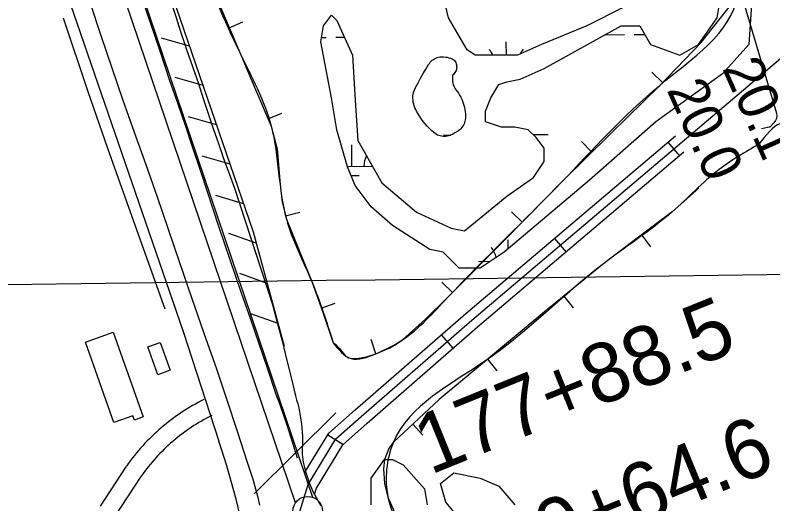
# Model space of a CAD drawing. Extents: x 3598634 to 3636690, y 517270 to 542944.
# Drawn here: x 3629242 to 3630516, y 528613 to 529435 of the extents above; entities that cross this region are included whole.
import ezdxf

# ---------------------------------------------------------------- set-up
doc = ezdxf.new("R2010")
doc.units = 0
for name, color, linetype in [('V-BLDG-OTLN', 7, 'Continuous'), ('V-BORW-LINE', 7, 'Continuous'), ('V-FLOD-BASE', 7, 'Continuous'), ('V-GRID-MAJR', 7, 'Continuous'), ('V-LEVE-TOET', 7, 'Continuous'), ('V-RIVR-RANG', 7, 'Continuous'), ('V-ROAD-CNTR', 7, 'Continuous'), ('V-RRAP-FSHR', 7, 'Continuous'), ('V-SURV-IDEN', 7, 'Continuous'), ('V-SURV-LINE', 7, 'Continuous'), ('V-TOPO-MINR', 7, 'Continuous'), ('V-TOPO-SHOR', 7, 'Continuous'), ('V-UTIL-LINE', 7, 'Continuous'), ('V-WETL-SWMP', 7, 'Continuous')]:
    doc.layers.add(name, color=color, linetype=linetype)

msp = doc.modelspace()

# ---------------------------------------------------------------- linework, layer by layer
at = {"layer": 'V-BLDG-OTLN'}
for points in [[(3629406.6, 528901.4), (3629457.2, 528758.9), (3629442.5, 528753.7), (3629440, 528760.9), (3629407.9, 528749.5), (3629359.9, 528884.8)], [(3629481.9, 528830), (3629465, 528876.8), (3629485.9, 528884.2), (3629502.7, 528837.5)]]:
    msp.add_lwpolyline(points, close=True, dxfattribs=at)
at = {"layer": 'V-BORW-LINE'}
for p, q in [((3629601.9, 529413.5), (3629624.9, 529423.2)), ((3630330.8, 529321.4), (3630312.9, 529338.8)), ((3629667.2, 529260.2), (3629690.2, 529270)), ((3630212.2, 529204.4), (3630194.7, 529222.2)), ((3629696.7, 529097.1), (3629720.9, 529103.3)), ((3630094.5, 529086.5), (3630076.8, 529104.1)), ((3630295.5, 529065.2), (3630310.5, 529045.2)), ((3629977.5, 528968), (3629959.7, 528985.5)), ((3630164.7, 528962.1), (3630180.6, 528942.7)), ((3629756.8, 528941.8), (3629780.3, 528950.2)), ((3629848.4, 528865.1), (3629840.6, 528888.9)), ((3630036.3, 528855.9), (3630052.3, 528836.7)), ((3629910.6, 528746.7), (3629927.7, 528728.4))]:
    msp.add_line(p, q, dxfattribs=at)
for points in [[(3629450.1, 529996), (3629445.9, 529986.1), (3629442.5, 529968.1), (3629444.1, 529940.8), (3629449.7, 529913.9), (3629468.3, 529835.5), (3629488.3, 529757.4), (3629516.6, 529648.1), (3629549.9, 529540.4), (3629584, 529455.7), (3629619.6, 529371.6), (3629646.1, 529309.8), (3629672.5, 529247.9), (3629682.4, 529209.9), (3629687.4, 529150), (3629690.8, 529120.3), (3629698.1, 529091.6), (3629719.5, 529039.1), (3629740.8, 528986.5), (3629759.2, 528935.1), (3629776.9, 528883.5)], [(3629776.9, 528883.5), (3629780.9, 528881.3), (3629787.1, 528874.8), (3629796.1, 528863.3), (3629801, 528859.1), (3629806.6, 528857.3), (3629816.8, 528857.5), (3629832.9, 528860), (3629848.5, 528865.2), (3629871.9, 528875.2), (3629883, 528881.1), (3629893.2, 528888.5), (3629932, 528923.4), (3629969.3, 528959.7), (3630065.3, 529057), (3630161.5, 529154.2), (3630243.7, 529235.5), (3630326.2, 529316.6), (3630395.8, 529388.4), (3630457.5, 529466.9)], [(3630392.1, 529144.1), (3630386.7, 529139.3), (3630347.2, 529104), (3630288, 529059.6), (3630229.1, 529014.8), (3630131.7, 528935.1), (3630034.9, 528854.7), (3629955.2, 528788.3), (3629878, 528716.3), (3629870.8, 528706.9), (3629863.3, 528687.5), (3629861.3, 528671.4), (3629863, 528646.8), (3629869, 528623.8), (3629888.8, 528578.8), (3629907.8, 528533.1), (3629935.4, 528445.3), (3629950.1, 528397.7)]]:
    msp.add_lwpolyline(points, dxfattribs=at)
for points in [[(3629776.9, 528883.5), (3629740.8, 528986.5), (3629698.1, 529091.6), (3629672.5, 529247.9), (3629619.6, 529371.6), (3629549.9, 529540.4), (3629488.3, 529757.4), (3629449.7, 529913.9), (3629450.1, 529996), (3629570.9, 530100), (3629762.3, 530199), (3629977.2, 530367.5), (3630087.8, 530262.9), (3630188.5, 530097.4), (3630286.2, 529887.8), (3630372.5, 529707.9), (3630448.9, 529551.8), (3630457.5, 529466.9), (3630326.2, 529316.6), (3630161.5, 529154.2), (3629969.3, 528959.7), (3629893.2, 528888.5), (3629848.5, 528865.2), (3629806.6, 528857.3), (3629776.9, 528883.5)], [(3630492.8, 529217.4), (3630529.1, 529252.2), (3630611.1, 529176.1), (3630701.2, 528998.9), (3630783.6, 528822.7), (3630808.3, 528717.1), (3630775.6, 528649.4), (3630649.2, 528539.7), (3630520.9, 528456.4), (3630352.3, 528348.3), (3630181.4, 528227.1), (3630070.5, 528177), (3630005.7, 528206.7), (3629962.6, 528357.3), (3629907.8, 528533.1), (3629869, 528623.8), (3629878, 528716.3), (3630034.9, 528854.7), (3630229.1, 529014.8), (3630347.2, 529104), (3630425.9, 529174.9), (3630492.8, 529217.4)]]:
    msp.add_spline(points, degree=3, dxfattribs=at)
at = {"layer": 'V-FLOD-BASE'}
for points in [[(3629236.1, 530100.9), (3629241.8, 530086.6), (3629247.2, 530072.1), (3629266.3, 530016.7), (3629285.2, 529961.2), (3629303.7, 529905.6), (3629319.1, 529859.1), (3629334.7, 529812.6), (3629350.6, 529766.2), (3629366.7, 529720), (3629379.8, 529680.3), (3629393.1, 529640.8), (3629406.6, 529601.3), (3629420.4, 529561.9), (3629434.3, 529522.5), (3629451.4, 529473.2), (3629468.4, 529423.8), (3629485.1, 529374.4), (3629501.6, 529324.8), (3629514.7, 529287.2), (3629527.6, 529249.6), (3629540.3, 529211.9), (3629552.8, 529174.1), (3629565.1, 529136.2)], [(3629565.1, 529136.2), (3629583.8, 529080), (3629602.8, 529023.8), (3629622, 528967.7), (3629637, 528925.2), (3629651.7, 528882.7), (3629666.2, 528840.1), (3629680.5, 528797.5), (3629687, 528779.7), (3629693.3, 528761.9), (3629699.3, 528744), (3629705.2, 528726), (3629710.8, 528708), (3629716.2, 528689.9)]]:
    msp.add_lwpolyline(points, dxfattribs=at)
at = {"layer": 'V-GRID-MAJR'}
for points in [[(3629245.8, 522922.6), (3629187.6, 528981.4), (3629129.4, 535042.1), (3629071.3, 541102.9), (3629071.2, 541104.8)], [(3602797.9, 528737.7), (3608075.8, 528784.9), (3613353.8, 528832.9), (3618631.7, 528881.6), (3623909.7, 528931.1), (3629187.6, 528981.4), (3634465.5, 529032.5), (3634465.6, 529032.5)]]:
    msp.add_spline(points, degree=3, dxfattribs=at)
at = {"layer": 'V-LEVE-TOET'}
msp.add_line((3629645.7, 528641.6), (3629642.7, 528651.8), dxfattribs=at)
for points in [[(3629502.2, 529463), (3629511.3, 529434.1), (3629520.6, 529405.4), (3629530.2, 529376.7), (3629540.1, 529348.2), (3629550.2, 529319.7), (3629558.2, 529294.3), (3629566.5, 529269), (3629574.9, 529243.8), (3629583.6, 529218.6), (3629592.5, 529193.5), (3629601.6, 529168.5), (3629610.9, 529143.6), (3629674.7, 528948.2), (3629682.8, 528917.6), (3629690.7, 528886.9), (3629698.4, 528856.1), (3629705.9, 528825.3), (3629713.2, 528794.4), (3629715.3, 528787.7), (3629717.1, 528781), (3629718.8, 528774.3), (3629720.2, 528767.5), (3629721.5, 528760.6), (3629722.6, 528753.8), (3629723.5, 528746.9), (3629724.2, 528740), (3629724.7, 528733.1), (3629725, 528726.1), (3629725.1, 528719.2), (3629725, 528712.3), (3629724.7, 528705.4), (3629724.7, 528700.9), (3629724.8, 528696.4), (3629725.1, 528691.9), (3629725.6, 528687.4), (3629726.3, 528682.9), (3629727.2, 528678.5), (3629728.3, 528674.1), (3629729.6, 528669.8), (3629731, 528665.5), (3629734.2, 528655.2), (3629736.1, 528649.8), (3629738.2, 528644.4), (3629740.5, 528639.1), (3629742.8, 528633.8), (3629745.3, 528628.6), (3629748, 528623.5), (3629750.7, 528618.4), (3629753.6, 528613.4), (3629756.2, 528609.7)], [(3629642.7, 528651.8), (3629639.5, 528662), (3629636.2, 528672.1), (3629632.6, 528682.2), (3629615.6, 528734.6), (3629598.5, 528787), (3629581.1, 528839.4), (3629559.9, 528899.4), (3629539, 528959.5), (3629518.4, 529019.8), (3629499.8, 529074.2), (3629481, 529128.6), (3629461.9, 529182.9), (3629442.5, 529237.1), (3629423.7, 529291.3), (3629405.1, 529345.6), (3629386.7, 529399.9), (3629368.6, 529454.4)], [(3629653.4, 528610.6), (3629651, 528621), (3629648.5, 528631.3), (3629645.7, 528641.6)]]:
    msp.add_lwpolyline(points, dxfattribs=at)
at = {"layer": 'V-ROAD-CNTR'}
for p, q in [((3630339.8, 529220.9), (3630359.2, 529198)), ((3630149.1, 529059.2), (3630168.5, 529036.3)), ((3629958.7, 528896.9), (3629978.4, 528874.3)), ((3629767.7, 528728.7), (3629793.3, 528713.2))]:
    msp.add_line(p, q, dxfattribs=at)
for points in [[(3629150.4, 529986.9), (3629524.4, 528902.9), (3629584.3, 528718.4)], [(3629641.2, 528465.7), (3629660.8, 528474.2), (3629685.9, 528496.5), (3629698.3, 528529.5), (3629715.7, 528583.7), (3629734.7, 528645.4), (3629781.2, 528722.1), (3629823.8, 528759.5), (3630010, 528921.7), (3630562.8, 529390.1)], [(3629728.8, 528664.7), (3629769.5, 528731.8), (3629814, 528770.8), (3630000.2, 528933.1), (3630352.7, 529231.7)], [(3629745.1, 528628.3), (3629748.5, 528639.2), (3629792.8, 528712.3), (3629833.7, 528748.2), (3630019.8, 528910.3), (3630366.9, 529204.5)], [(3629559.3, 528788.1), (3629554.5, 528785.8), (3629549.8, 528783.2), (3629545, 528780.7), (3629540.3, 528778), (3629535.7, 528775.3), (3629531.1, 528772.5), (3629526.5, 528769.6), (3629522, 528766.7), (3629517.5, 528763.6), (3629513, 528760.6), (3629508.7, 528757.4), (3629504.3, 528754.2), (3629500, 528750.9), (3629495.8, 528747.6), (3629491.6, 528744.1), (3629487.5, 528740.7), (3629483.4, 528737.1), (3629479.4, 528733.5), (3629475.4, 528729.9), (3629471.5, 528726.1), (3629467.7, 528722.3), (3629463.9, 528718.5), (3629460.2, 528714.6), (3629456.5, 528710.6), (3629452.9, 528706.6), (3629449.4, 528702.5), (3629445.9, 528698.4), (3629442.5, 528694.2), (3629439.1, 528690), (3629435.8, 528685.7), (3629432.6, 528681.4), (3629429.5, 528677), (3629428.5, 528675.5)], [(3629572.8, 528761.4), (3629568.3, 528759.1), (3629563.9, 528756.8), (3629559.6, 528754.4), (3629555.3, 528752), (3629551, 528749.5), (3629546.8, 528746.9), (3629542.6, 528744.3), (3629538.5, 528741.6), (3629534.4, 528738.9), (3629530.4, 528736.1), (3629526.4, 528733.2), (3629522.4, 528730.2), (3629518.5, 528727.2), (3629514.6, 528724.2), (3629510.8, 528721.1), (3629507, 528717.9), (3629503.3, 528714.6), (3629499.6, 528711.3), (3629496, 528708), (3629492.4, 528704.6), (3629488.9, 528701.1), (3629485.4, 528697.6), (3629482, 528694), (3629478.7, 528690.4), (3629475.4, 528686.7), (3629472.2, 528683), (3629469, 528679.2), (3629465.9, 528675.4), (3629462.8, 528671.6), (3629459.8, 528667.6), (3629456.9, 528663.7), (3629454, 528659.6), (3629453, 528658.3)], [(3629428.2, 528675.1), (3629384.5, 528608.7)], [(3629453.3, 528658.7), (3629409.5, 528592.2)]]:
    msp.add_lwpolyline(points, dxfattribs=at)
msp.add_arc((3628519, 528348.9), 1127.6, 7.3029, 19.1262, dxfattribs=at)
at = {"layer": 'V-RRAP-FSHR'}
for p, q in [((3629535, 529382.4), (3629488.1, 529395.9)), ((3629557.8, 529316.2), (3629510.8, 529329.7)), ((3629580.5, 529250), (3629533.6, 529263.5)), ((3629603.3, 529183.8), (3629556.3, 529197.3)), ((3629626, 529117.6), (3629579.1, 529131.1)), ((3629647.5, 529051), (3629601.5, 529067.6)), ((3629665.8, 528983.5), (3629619.8, 529000)), ((3629684.1, 528915.9), (3629638.1, 528932.5))]:
    msp.add_line(p, q, dxfattribs=at)
for points in [[(3628900, 530689.1), (3628956, 530687.8), (3629022.5, 530576.4), (3629133.1, 530402.9), (3629220.5, 530257.9), (3629259.6, 530184.7), (3629290, 530112.8), (3629311.4, 530045.9), (3629492.9, 529505.3), (3629642.2, 529070.4), (3629694.3, 528878.2)], [(3628922.3, 530686.6), (3628956, 530687.8), (3629022.5, 530576.4), (3629133.1, 530402.9), (3629220.5, 530257.9), (3629259.6, 530184.7), (3629290, 530112.8), (3629311.4, 530045.9), (3629492.9, 529505.3), (3629642.2, 529070.4), (3629694.3, 528878.2)]]:
    msp.add_lwpolyline(points, dxfattribs=at)
at = {"layer": 'V-SURV-LINE'}
for points in [[(3629273.2, 530007.6), (3629741.8, 528624)], [(3629713.3, 528614.4), (3629244.8, 529998)]]:
    msp.add_lwpolyline(points, dxfattribs=at)
msp.add_circle((3629734, 528600.3), 25, dxfattribs=at)
at = {"layer": 'V-TOPO-MINR'}
msp.add_lwpolyline([(3630282.4, 530041.3), (3630301, 529994.6), (3630318.6, 529947.5), (3630334.7, 529899.9), (3630349.7, 529852), (3630522.4, 529269.8), (3630522.9, 529265.3), (3630522.5, 529261.1), (3630520.8, 529257.2), (3630518.3, 529253.5), (3630511.7, 529247), (3630511.5, 529246.8), (3630511, 529246.4), (3630510.1, 529246.1), (3630497.2, 529243.2)], dxfattribs=at)
at = {"layer": 'V-TOPO-SHOR'}
msp.add_lwpolyline([(3629322.4, 529430.4), (3629364.1, 529306.3), (3629397, 529211), (3629446.3, 529072.2), (3629493.5, 528940.9)], dxfattribs=at)
at = {"layer": 'V-UTIL-LINE'}
msp.add_line((3629644.5, 528630.1), (3629781.3, 528765.6), dxfattribs=at)
at = {"layer": 'V-WETL-SWMP'}
for p, q in [((3629757.1, 529397.2), (3629765, 529397.2)), ((3629781, 529397.4), (3629795.6, 529397.5)), ((3630234.9, 529401.6), (3630266.9, 529401.9)), ((3630282.9, 529402.1), (3630301.1, 529402.2)), ((3630068.2, 529367.4), (3630067.9, 529389.6)), ((3629962.6, 529232.6), (3629974.5, 529232.7)), ((3630113, 529234), (3630138.6, 529234.2)), ((3629808.4, 529180.4), (3629808.1, 529216.4)), ((3629800.3, 529180.3), (3629842.9, 529180.7)), ((3629806.8, 529164.9), (3629820.6, 529165.1)), ((3630071.2, 529041.7), (3630071, 529057)), ((3630021.4, 529020.5), (3630041.4, 529020.7))]:
    msp.add_line(p, q, dxfattribs=at)
for points in [[(3630266, 529447.9), (3630203.4, 529416.6), (3630127.3, 529385.3), (3630087, 529367.4), (3630015.4, 529367.4), (3630002, 529376.3), (3629970.6, 529430), (3629952.7, 529506.1)], [(3630480.8, 529452.4), (3630476.3, 529385.3), (3630431.6, 529336), (3630319.7, 529255.5), (3630207.8, 529157), (3630064.6, 529036.2), (3630024.3, 529009.3), (3629988.5, 529009.3), (3629979.6, 529018.3), (3629961.7, 529036.2), (3629939.3, 529040.7), (3629876.7, 529080.9), (3629840.9, 529112.3), (3629814, 529148.1), (3629800.6, 529179.4), (3629782.7, 529242), (3629773.7, 529295.7), (3629755.8, 529389.7), (3629760.3, 529416.6), (3629773.7, 529434.5), (3629782.7, 529425.5), (3629809.5, 529367.4), (3629814, 529291.3), (3629818.5, 529224.1), (3629858.8, 529152.5), (3629916.9, 529103.3), (3629975.1, 529076.5), (3629997.5, 529072), (3630069.1, 529130.2), (3630113.9, 529161.5), (3630131.8, 529188.3), (3630131.8, 529210.7), (3630118.3, 529228.6), (3630104.9, 529242), (3630082.5, 529246.5), (3630060.1, 529246.5), (3630033.3, 529255.5), (3630033.3, 529273.4), (3630042.2, 529295.7), (3630055.7, 529318.1), (3630069.1, 529322.6), (3630091.5, 529327.1), (3630131.8, 529345), (3630261.5, 529416.6), (3630288.4, 529416.6), (3630292.9, 529416.6), (3630310.8, 529385.3), (3630360, 529367.4), (3630391.3, 529385.3), (3630422.6, 529430), (3630427.1, 529456.9)], [(3629956.4, 529364.3), (3629959.4, 529364.5), (3629962.4, 529364.5), (3629965.5, 529364.2), (3629968.4, 529363.7), (3629971.4, 529363), (3629974.3, 529362.1), (3629977.1, 529361), (3629979.8, 529359.6), (3629981, 529358.1), (3629982.1, 529356.5), (3629983, 529354.8), (3629983.7, 529353), (3629984.2, 529351.1), (3629984.5, 529349.1), (3629984.6, 529347.2), (3629984.4, 529345.2), (3629984, 529343.3), (3629983.5, 529341.5), (3629982.7, 529339.7), (3629981.7, 529338), (3629980.5, 529336.4), (3629979.2, 529335), (3629977.7, 529333.7), (3629977.4, 529331.1), (3629977.3, 529328.4), (3629977.4, 529325.7), (3629977.7, 529323.1), (3629978.2, 529320.4), (3629978.9, 529317.8), (3629979.8, 529315.3), (3629980.9, 529312.9), (3629982.2, 529310.5), (3629983.6, 529308.3), (3629985.3, 529306.1), (3629987.4, 529303.2), (3629989.5, 529300.1), (3629991.3, 529296.9), (3629993, 529293.6), (3629994.4, 529290.2), (3629995.7, 529286.7), (3629996.8, 529283.2), (3629997.7, 529279.6), (3629998.4, 529275.9), (3629998.9, 529272.3), (3629999.2, 529268.6), (3629999.3, 529264.9), (3629999.2, 529261.2), (3629998.9, 529258.8), (3629998.5, 529256.4), (3629997.8, 529254), (3629996.9, 529251.8), (3629995.8, 529249.6), (3629994.5, 529247.5), (3629993.1, 529245.5), (3629991.5, 529243.6), (3629989.7, 529241.9), (3629987.9, 529240.4), (3629985.8, 529239), (3629983.7, 529237.8), (3629981.5, 529236.8), (3629979.6, 529235.4), (3629977.6, 529234.1), (3629975.5, 529233.1), (3629973.3, 529232.2), (3629971, 529231.5), (3629968.7, 529231), (3629966.4, 529230.7), (3629964, 529230.6), (3629961.6, 529230.7), (3629959.3, 529231), (3629957, 529231.5), (3629954.7, 529232.1), (3629952.5, 529233), (3629950.4, 529234.1), (3629946.3, 529237.2), (3629942.4, 529240.6), (3629938.6, 529244.1), (3629935, 529247.8), (3629931.5, 529251.7), (3629928.2, 529255.7), (3629925.2, 529259.8), (3629922.3, 529264.1), (3629919.6, 529268.5), (3629917.1, 529273.1), (3629915.6, 529276), (3629914.3, 529279), (3629913.2, 529282.1), (3629912.3, 529285.2), (3629911.6, 529288.5), (3629911.2, 529291.7), (3629911, 529295), (3629911, 529298.3), (3629911.2, 529301.5), (3629911.7, 529304.8), (3629915.5, 529312.8), (3629919.5, 529320.8), (3629923.7, 529328.6), (3629928.1, 529336.4), (3629932.7, 529344), (3629937.4, 529351.6)], [(3629937.4, 529351.6), (3629938.7, 529353.6), (3629940.1, 529355.5), (3629941.7, 529357.2), (3629943.5, 529358.8), (3629945.4, 529360.2), (3629947.4, 529361.4), (3629949.5, 529362.5), (3629951.8, 529363.3), (3629954.1, 529363.9), (3629956.4, 529364.3)], [(3629840.9, 528611), (3629840.9, 528655.8), (3629863.2, 528687.1), (3629876.7, 528687.1), (3629894.6, 528678.2), (3629930.4, 528637.9), (3629934.8, 528611)], [(3629988.5, 528588.7), (3629966.2, 528615.5), (3629957.2, 528646.8), (3629979.6, 528664.7), (3630024.3, 528655.8), (3630055.7, 528642.4), (3630082.5, 528611)]]:
    msp.add_lwpolyline(points, dxfattribs=at)
for centre, start, end in [((3630013, 529353.6), 22.994, 41.3052), ((3630123.5, 529354.6), 139.7615, 155.2762), ((3629863.7, 529181.4), 150.8799, 181.3052), ((3630016.1, 529020.9), 9.9295, 41.3052)]:
    msp.add_arc(centre, 35.2, start, end, dxfattribs=at)

# ---------------------------------------------------------------- texts
at = {"layer": 'V-RIVR-RANG'}
for s, p in [('20.1', (3630430.6, 529345.6)), ('20.0', (3630337.2, 529309.5))]:
    msp.add_text(s, height=67, rotation=294.0083, dxfattribs=at).set_placement(p)
at = {"layer": 'V-SURV-IDEN'}
for s, rotation, p in [('177+88.5', 22.037, (3629940, 528661.2)), ('180+64.6', 22.4128, (3630005.8, 528458))]:
    msp.add_text(s, height=100, rotation=rotation, dxfattribs=at).set_placement(p)

doc.saveas('drawing.dxf')
